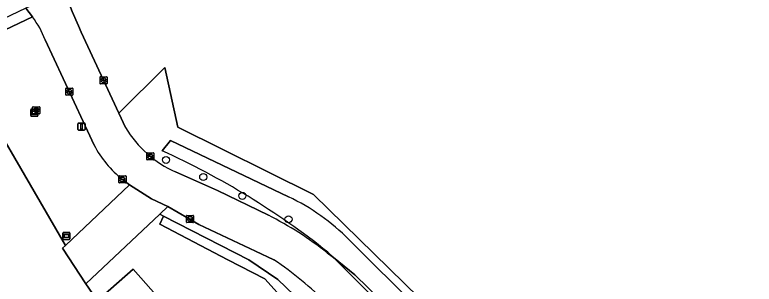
# Model space of a CAD drawing. Extents: x 155018 to 156648, y 383979 to 385733.
# Drawn here: x 155608.8 to 155712, y 385591.7 to 385629.3 of the extents above; entities that cross this region are included whole.
import ezdxf

# ---------------------------------------------------------------- set-up
doc = ezdxf.new("R2010")
doc.units = 0
for name, color, linetype in [('IMGEO_Berm_groen', 7, 'Continuous'), ('IMGEO_Boom', 7, 'Continuous'), ('IMGEO_Brandkraan', 7, 'Continuous'), ('IMGEO_Erf', 7, 'Continuous'), ('IMGEO_Gemengd_bos', 7, 'Continuous'), ('IMGEO_Greppel_droge_sloot', 7, 'Continuous'), ('IMGEO_Groenvoorziening', 7, 'Continuous'), ('IMGEO_Hek', 7, 'Continuous'), ('IMGEO_Informatiebord', 7, 'Continuous'), ('IMGEO_Kolk', 7, 'Continuous'), ('IMGEO_Lichtmast', 7, 'Continuous'), ('IMGEO_Rijbaan_lokaal_gesloten', 7, 'Continuous'), ('IMGEO_Rijbaan_lokaal_open', 7, 'Continuous'), ('IMGEO_Verklikker', 7, 'Continuous'), ('IMGEO_Voetpad_open', 7, 'Continuous')]:
    doc.layers.add(name, color=color, linetype=linetype)

msp = doc.modelspace()

# ---------------------------------------------------------------- linework, layer by layer
at = {"layer": 'IMGEO_Berm_groen'}
for points in [[(155611.32, 385628.97), (155600.7, 385623.95), (155600.38, 385623.79), (155615.91, 385597.12), (155624.82, 385605.56), (155623.86, 385606.32)], [(155615.59, 385620.4), (155613.08, 385625.78)], [(155733.22, 385521.32), (155665.28, 385589.78), (155650.49, 385604.2), (155631.56, 385613.61), (155629.78, 385621.92), (155623.35, 385615.56), (155624.28, 385613.54)], [(155619.9, 385611.11), (155615.59, 385620.4)], [(155629.38, 385610.31), (155630.56, 385611.76), (155647.02, 385603.87)], [(155631.27, 385607.36), (155637.12, 385604.75), (155644.21, 385601.33)], [(155644.98, 385595.12), (155642.41, 385596.33), (155634.52, 385600.05), (155630.17, 385602.56), (155629.05, 385601.49), (155629.58, 385601.19), (155641.47, 385595.1), (155645.55, 385592.36), (155647.81, 385590.19), (155662.75, 385575.72)], [(155655.47, 385597.89), (155733.01, 385520.78), (155731.66, 385519.6), (155656.27, 385593.03), (155653.29, 385595.44)], [(155652.42, 385596.07), (155653.29, 385595.44), (155717.18, 385531.53), (155748.94, 385500), (155768.03, 385481.05), (155779.16, 385470), (155783.27, 385465.93), (155841.78, 385407.84), (155844.64, 385405.08), (155847.36, 385407.6), (155842.25, 385412.68), (155774.11, 385481.28), (155755.11, 385500), (155733.22, 385521.32)], [(155653.29, 385595.44), (155652.5, 385596.18)]]:
    msp.add_lwpolyline(points, dxfattribs=at)
for centre, radius, start, end in [((155600.7, 385621.01), 13.26, 21.049, 36.8589), ((155637.54, 385621.5), 15.47, 210.9723, 246.0758), ((155632.64, 385617.61), 14.3, 207.0647, 232.1208), ((155584.3, 385510.58), 109.44, 51.4534, 65.677), ((155634.73, 385577.52), 29.08, 44.4799, 64.9828), ((155622.74, 385558.83), 47.61, 51.4444, 63.1939), ((155613.38, 385548.86), 56.02, 45.7636, 55.6551)]:
    msp.add_arc(centre, radius, start, end, dxfattribs=at)
at = {"layer": 'IMGEO_Boom'}
for centre in [(155629.93, 385609.03), (155635.12, 385606.65), (155640.59, 385604.02), (155647.02, 385600.76)]:
    msp.add_circle(centre, 0.489, dxfattribs=at)
at = {"layer": 'IMGEO_Brandkraan'}
for p, q in [((155611.32, 385615.52), (155611.32, 385616.37)), ((155611.39, 385616.45), (155612.24, 385616.45)), ((155612.32, 385616.37), (155612.32, 385615.52)), ((155612.24, 385615.45), (155611.39, 385615.45)), ((155611.57, 385615.94), (155611.57, 385615.95)), ((155612.01, 385615.9), (155611.61, 385615.9)), ((155611.62, 385615.99), (155612.02, 385615.99)), ((155611.8, 385616.23), (155611.83, 385616.23)), ((155611.83, 385615.67), (155611.8, 385615.67)), ((155612.06, 385615.95), (155612.06, 385615.94))]:
    msp.add_line(p, q, dxfattribs=at)
for points in [[(155611.32, 385615.52), (155611.32, 385616.37)], [(155611.39, 385616.45), (155612.24, 385616.45)], [(155612.32, 385616.37), (155612.32, 385615.52)], [(155612.24, 385615.45), (155611.39, 385615.45)]]:
    msp.add_lwpolyline(points, dxfattribs=at)
for centre, radius, start, end in [((155611.39, 385616.37), 0.0765, 91.552, 178.448), ((155611.39, 385616.37), 0.0765, 91.552, 178.448), ((155612.24, 385616.37), 0.0765, 1.552, 88.448), ((155612.24, 385616.37), 0.0765, 1.552, 88.448), ((155611.39, 385615.52), 0.0765, 181.552, 268.448), ((155611.39, 385615.52), 0.0765, 181.552, 268.448), ((155611.62, 385615.95), 0.0403, 85.8775, 175.7526), ((155611.61, 385615.94), 0.0366, 178.938, 274.7102), ((155612.02, 385615.95), 0.043, 264.8664, 352.4533), ((155612.02, 385615.95), 0.0386, 1.7309, 96.639), ((155612.24, 385615.52), 0.0765, 271.552, 358.448), ((155612.24, 385615.52), 0.0765, 271.552, 358.448)]:
    msp.add_arc(centre, radius, start, end, dxfattribs=at)
for centre, major_axis, ratio, start_param, end_param in [((155611.8, 385615.95), (-0.387, 0.002), 0.722429, 4.712389, 7.853982), ((155611.83, 385615.95), (-0.39, 0.002), 0.717154, 1.570796, 4.712389)]:
    msp.add_ellipse(centre, major_axis=major_axis, ratio=ratio, start_param=start_param, end_param=end_param, dxfattribs=at)
at = {"layer": 'IMGEO_Erf'}
msp.add_lwpolyline([(155709.11, 385500), (155704.35, 385504.73), (155696.31, 385512.75), (155694.89, 385514.18), (155690.63, 385518.42), (155688.45, 385520.6), (155656.14, 385552.86), (155652.37, 385556.61), (155648.09, 385560.89), (155629.78, 385579.17), (155625.27, 385583.67), (155619.91, 385589.03), (155619.74, 385589.2), (155620.17, 385589.66), (155618.76, 385591.74), (155615.48, 385596.71), (155615.91, 385597.12), (155600.38, 385623.79)], dxfattribs=at)
at = {"layer": 'IMGEO_Gemengd_bos'}
msp.add_lwpolyline([(155681.42, 385662.35), (155620, 385633.18), (155616.25, 385631.34), (155616.82, 385629.72), (155617.71, 385627.71), (155618.11, 385626.85), (155623.35, 385615.56), (155629.78, 385621.92), (155631.56, 385613.61), (155650.49, 385604.2), (155665.28, 385589.78), (155733.22, 385521.32), (155755.11, 385500)], dxfattribs=at)
at = {"layer": 'IMGEO_Greppel_droge_sloot'}
for points in [[(155647.02, 385603.87), (155630.56, 385611.76), (155629.38, 385610.31)], [(155647.81, 385590.19), (155645.55, 385592.36), (155641.47, 385595.1), (155629.58, 385601.19), (155629.05, 385600.08), (155638.55, 385595.1), (155643.71, 385592.46), (155646.73, 385589.09), (155660.18, 385575.99), (155661.72, 385574.44), (155662.2, 385574.92)], [(155652.5, 385596.18), (155653.29, 385595.44), (155656.27, 385593.03), (155731.66, 385519.6), (155733.01, 385520.78), (155655.47, 385597.89)]]:
    msp.add_lwpolyline(points, dxfattribs=at)
for centre, radius, start, end in [((155584.3, 385510.58), 109.44, 51.4534, 65.677), ((155634.73, 385577.52), 29.08, 44.4799, 64.9828)]:
    msp.add_arc(centre, radius, start, end, dxfattribs=at)
at = {"layer": 'IMGEO_Groenvoorziening'}
msp.add_lwpolyline([(155646.73, 385589.09), (155643.71, 385592.46), (155638.55, 385595.1), (155629.05, 385600.08), (155629.58, 385601.19), (155629.05, 385601.49), (155618.76, 385591.74), (155620.17, 385589.66), (155619.74, 385589.2), (155619.91, 385589.03), (155625.34, 385593.79), (155629.58, 385589.04), (155628.14, 385586.88), (155626.73, 385584.8), (155625.27, 385583.67), (155629.78, 385579.17), (155648.09, 385560.89), (155661.72, 385574.44), (155660.18, 385575.99)], close=True, dxfattribs=at)
at = {"layer": 'IMGEO_Hek'}
msp.add_lwpolyline([(155755.11, 385500), (155733.22, 385521.32), (155665.28, 385589.78), (155650.49, 385604.2), (155631.56, 385613.61), (155629.78, 385621.92)], dxfattribs=at)
at = {"layer": 'IMGEO_Informatiebord'}
for p, q in [((155615.54, 385598.04), (155615.54, 385598.83)), ((155615.54, 385598.83), (155615.54, 385598.04)), ((155615.64, 385598.93), (155616.42, 385598.93)), ((155616.42, 385598.93), (155615.64, 385598.93)), ((155616.52, 385598.83), (155616.52, 385598.04)), ((155616.52, 385598.04), (155616.52, 385598.83)), ((155616.42, 385597.94), (155615.64, 385597.94)), ((155615.64, 385597.94), (155616.42, 385597.94))]:
    msp.add_line(p, q, dxfattribs=at)
for points in [[(155615.64, 385598.67), (155616.42, 385598.67), (155616.42, 385598.2), (155615.64, 385598.2), (155615.64, 385598.67)], [(155615.7, 385598.6), (155615.7, 385598.27), (155616.36, 385598.27), (155616.36, 385598.6), (155615.7, 385598.6)]]:
    msp.add_lwpolyline(points, dxfattribs=at)
for centre, start, end in [((155615.64, 385598.83), 90, 180), ((155615.64, 385598.83), 90, 180), ((155616.42, 385598.83), 0, 90), ((155616.42, 385598.83), 360, 90), ((155615.64, 385598.04), 180, 270), ((155615.64, 385598.04), 180, 270), ((155616.42, 385598.04), 270, 0), ((155616.42, 385598.04), 270, 0)]:
    msp.add_arc(centre, 0.1, start, end, dxfattribs=at)
at = {"layer": 'IMGEO_Kolk'}
for p, q in [((155620.72, 385619.71), (155620.72, 385620.56)), ((155620.79, 385620.63), (155621.65, 385620.63)), ((155621.72, 385620.56), (155621.72, 385619.71)), ((155621.65, 385619.63), (155620.79, 385619.63)), ((155620.98, 385620.13), (155620.98, 385620.14)), ((155621.02, 385620.18), (155621.42, 385620.18)), ((155621.41, 385620.09), (155621.02, 385620.09)), ((155621.23, 385619.85), (155621.2, 385619.85)), ((155621.21, 385620.41), (155621.23, 385620.41)), ((155621.46, 385620.14), (155621.46, 385620.13)), ((155615.94, 385618.12), (155615.94, 385618.97)), ((155616.02, 385619.05), (155616.87, 385619.05)), ((155616.2, 385618.54), (155616.2, 385618.55)), ((155616.24, 385618.59), (155616.64, 385618.59)), ((155616.64, 385618.5), (155616.24, 385618.5)), ((155616.43, 385618.83), (155616.46, 385618.83)), ((155616.69, 385618.55), (155616.69, 385618.54)), ((155616.94, 385618.97), (155616.94, 385618.12)), ((155616.87, 385618.05), (155616.02, 385618.05)), ((155616.45, 385618.27), (155616.43, 385618.27)), ((155627.24, 385609.1), (155627.24, 385609.96)), ((155627.31, 385610.03), (155628.17, 385610.03)), ((155627.5, 385609.52), (155627.5, 385609.54)), ((155627.54, 385609.57), (155627.94, 385609.57)), ((155627.94, 385609.49), (155627.54, 385609.49)), ((155627.73, 385609.81), (155627.75, 385609.81)), ((155627.75, 385609.25), (155627.73, 385609.25)), ((155627.98, 385609.54), (155627.98, 385609.52)), ((155628.24, 385609.96), (155628.24, 385609.1)), ((155628.17, 385609.03), (155627.31, 385609.03)), ((155623.35, 385605.9), (155623.35, 385606.75)), ((155623.43, 385606.83), (155624.28, 385606.83)), ((155623.61, 385606.32), (155623.61, 385606.33)), ((155623.65, 385606.37), (155624.05, 385606.37)), ((155624.05, 385606.28), (155623.65, 385606.28)), ((155623.84, 385606.6), (155623.87, 385606.6)), ((155623.86, 385606.05), (155623.84, 385606.05)), ((155624.1, 385606.33), (155624.1, 385606.32)), ((155624.35, 385606.75), (155624.35, 385605.9)), ((155624.28, 385605.82), (155623.43, 385605.82)), ((155632.77, 385600.37), (155632.77, 385601.23)), ((155632.84, 385601.3), (155633.7, 385601.3)), ((155633.26, 385601.08), (155633.28, 385601.08)), ((155633.77, 385601.23), (155633.77, 385600.37)), ((155633.7, 385600.3), (155632.84, 385600.3)), ((155633.03, 385600.79), (155633.03, 385600.81)), ((155633.07, 385600.84), (155633.47, 385600.84)), ((155633.47, 385600.76), (155633.07, 385600.76)), ((155633.28, 385600.52), (155633.25, 385600.52)), ((155633.51, 385600.81), (155633.51, 385600.79))]:
    msp.add_line(p, q, dxfattribs=at)
for points in [[(155620.72, 385619.71), (155620.72, 385620.56)], [(155620.79, 385620.63), (155621.65, 385620.63)], [(155621.72, 385620.56), (155621.72, 385619.71)], [(155621.65, 385619.63), (155620.79, 385619.63)], [(155615.94, 385618.12), (155615.94, 385618.97)], [(155616.02, 385619.05), (155616.87, 385619.05)], [(155616.94, 385618.97), (155616.94, 385618.12)], [(155616.87, 385618.05), (155616.02, 385618.05)], [(155627.24, 385609.1), (155627.24, 385609.96)], [(155627.31, 385610.03), (155628.17, 385610.03)], [(155628.24, 385609.96), (155628.24, 385609.1)], [(155628.17, 385609.03), (155627.31, 385609.03)], [(155623.35, 385605.9), (155623.35, 385606.75)], [(155623.43, 385606.83), (155624.28, 385606.83)], [(155624.35, 385606.75), (155624.35, 385605.9)], [(155624.28, 385605.82), (155623.43, 385605.82)], [(155632.77, 385600.37), (155632.77, 385601.23)], [(155632.84, 385601.3), (155633.7, 385601.3)], [(155633.77, 385601.23), (155633.77, 385600.37)], [(155633.7, 385600.3), (155632.84, 385600.3)]]:
    msp.add_lwpolyline(points, dxfattribs=at)
for centre, radius, start, end in [((155620.79, 385620.56), 0.0765, 91.552, 178.448), ((155620.79, 385620.56), 0.0765, 91.552, 178.448), ((155621.64, 385620.56), 0.0765, 1.552, 88.448), ((155621.64, 385620.56), 0.0765, 1.552, 88.448), ((155620.79, 385619.71), 0.0765, 181.552, 268.448), ((155620.79, 385619.71), 0.0765, 181.552, 268.448), ((155621.02, 385620.14), 0.0403, 85.8775, 175.7526), ((155621.01, 385620.13), 0.0366, 178.938, 274.7102), ((155621.42, 385620.13), 0.043, 264.8664, 352.4533), ((155621.42, 385620.14), 0.0386, 1.7309, 96.639), ((155621.64, 385619.71), 0.0765, 271.552, 358.448), ((155621.64, 385619.71), 0.0765, 271.552, 358.448), ((155616.02, 385618.97), 0.0765, 91.552, 178.448), ((155616.02, 385618.97), 0.0765, 91.552, 178.448), ((155616.24, 385618.55), 0.0403, 85.8775, 175.7526), ((155616.24, 385618.54), 0.0366, 178.938, 274.7102), ((155616.65, 385618.55), 0.0386, 1.7309, 96.639), ((155616.64, 385618.55), 0.043, 264.8664, 352.4533), ((155616.87, 385618.97), 0.0765, 1.552, 88.448), ((155616.87, 385618.97), 0.0765, 1.552, 88.448), ((155616.02, 385618.12), 0.0765, 181.552, 268.448), ((155616.02, 385618.12), 0.0765, 181.552, 268.448), ((155616.87, 385618.12), 0.0765, 271.552, 358.448), ((155616.87, 385618.12), 0.0765, 271.552, 358.448), ((155627.32, 385609.96), 0.0765, 91.552, 178.448), ((155627.32, 385609.96), 0.0765, 91.552, 178.448), ((155627.54, 385609.53), 0.0403, 85.8775, 175.7526), ((155627.54, 385609.52), 0.0366, 178.938, 274.7102), ((155627.94, 385609.54), 0.0386, 1.7309, 96.639), ((155627.94, 385609.53), 0.043, 264.8664, 352.4533), ((155628.16, 385609.96), 0.0765, 1.552, 88.448), ((155628.16, 385609.96), 0.0765, 1.552, 88.448), ((155627.32, 385609.11), 0.0765, 181.552, 268.448), ((155627.32, 385609.11), 0.0765, 181.552, 268.448), ((155628.16, 385609.11), 0.0765, 271.552, 358.448), ((155628.16, 385609.11), 0.0765, 271.552, 358.448), ((155623.43, 385606.75), 0.0765, 91.552, 178.448), ((155623.43, 385606.75), 0.0765, 91.552, 178.448), ((155623.65, 385606.33), 0.0403, 85.8775, 175.7526), ((155623.65, 385606.32), 0.0366, 178.938, 274.7102), ((155624.06, 385606.33), 0.0386, 1.7309, 96.639), ((155624.05, 385606.32), 0.043, 264.8664, 352.4533), ((155624.28, 385606.75), 0.0765, 1.552, 88.448), ((155624.28, 385606.75), 0.0765, 1.552, 88.448), ((155623.43, 385605.9), 0.0765, 181.552, 268.448), ((155623.43, 385605.9), 0.0765, 181.552, 268.448), ((155624.28, 385605.9), 0.0765, 271.552, 358.448), ((155624.28, 385605.9), 0.0765, 271.552, 358.448), ((155632.85, 385601.22), 0.0765, 91.552, 178.448), ((155632.85, 385601.22), 0.0765, 91.552, 178.448), ((155633.69, 385601.22), 0.0765, 1.552, 88.448), ((155633.69, 385601.22), 0.0765, 1.552, 88.448), ((155632.85, 385600.37), 0.0765, 181.552, 268.448), ((155632.85, 385600.37), 0.0765, 181.552, 268.448), ((155633.07, 385600.8), 0.0403, 85.8775, 175.7526), ((155633.06, 385600.79), 0.0366, 178.938, 274.7102), ((155633.47, 385600.8), 0.0386, 1.7309, 96.639), ((155633.47, 385600.8), 0.043, 264.8664, 352.4533), ((155633.69, 385600.37), 0.0765, 271.552, 358.448), ((155633.69, 385600.37), 0.0765, 271.552, 358.448)]:
    msp.add_arc(centre, radius, start, end, dxfattribs=at)
for centre, major_axis, ratio, start_param, end_param in [((155621.21, 385620.13), (-0.387, 0.002), 0.722429, 4.712389, 7.853982), ((155621.23, 385620.13), (-0.39, 0.002), 0.717154, 1.570796, 4.712389), ((155616.43, 385618.55), (-0.387, 0.002), 0.722429, 4.712389, 7.853982), ((155616.45, 385618.55), (-0.39, 0.002), 0.717154, 1.570796, 4.712389), ((155627.73, 385609.53), (-0.387, 0.002), 0.722429, 4.712389, 7.853982), ((155627.75, 385609.53), (-0.39, 0.002), 0.717154, 1.570796, 4.712389), ((155623.84, 385606.32), (-0.387, 0.002), 0.722429, 4.712389, 7.853982), ((155623.86, 385606.32), (-0.39, 0.002), 0.717154, 1.570796, 4.712389), ((155633.26, 385600.8), (-0.387, 0.002), 0.722429, 4.712389, 7.853982), ((155633.28, 385600.8), (-0.39, 0.002), 0.717154, 1.570796, 4.712389)]:
    msp.add_ellipse(centre, major_axis=major_axis, ratio=ratio, start_param=start_param, end_param=end_param, dxfattribs=at)
at = {"layer": 'IMGEO_Lichtmast'}
for p, q in [((155617.64, 385613.28), (155617.64, 385614.08)), ((155617.64, 385614.08), (155617.64, 385613.28)), ((155617.74, 385614.18), (155618.53, 385614.18)), ((155618.53, 385614.18), (155617.74, 385614.18)), ((155618.63, 385614.08), (155618.63, 385613.28)), ((155618.63, 385613.28), (155618.63, 385614.08)), ((155618.53, 385613.18), (155617.74, 385613.18)), ((155617.74, 385613.18), (155618.53, 385613.18))]:
    msp.add_line(p, q, dxfattribs=at)
msp.add_lwpolyline([(155618.06, 385614.06), (155618.21, 385614.06), (155618.21, 385613.31), (155618.06, 385613.31), (155618.06, 385614.06)], dxfattribs=at)
for centre, start, end in [((155617.74, 385614.08), 90, 180), ((155617.74, 385614.08), 90, 180), ((155617.74, 385613.28), 180, 270), ((155617.74, 385613.28), 180, 270), ((155618.53, 385614.08), 0, 90), ((155618.53, 385614.08), 360, 90), ((155618.53, 385613.28), 270, 0), ((155618.53, 385613.28), 270, 0)]:
    msp.add_arc(centre, 0.1, start, end, dxfattribs=at)
at = {"layer": 'IMGEO_Rijbaan_lokaal_gesloten'}
for points in [[(155616, 385632.75), (155610.36, 385630.17), (155611.32, 385628.97)], [(155624.28, 385613.54), (155623.35, 385615.56), (155618.11, 385626.85), (155617.71, 385627.71), (155616.82, 385629.72), (155616.25, 385631.34)], [(155613.08, 385625.78), (155615.59, 385620.4), (155619.9, 385611.11)], [(155644.21, 385601.33), (155637.12, 385604.75), (155631.27, 385607.36)], [(155623.86, 385606.32), (155624.82, 385605.56), (155627.9, 385603.59), (155630.17, 385602.56), (155634.52, 385600.05), (155642.41, 385596.33), (155644.98, 385595.12)], [(155768.03, 385481.05), (155748.94, 385500), (155717.18, 385531.53), (155653.29, 385595.44), (155652.42, 385596.07)]]:
    msp.add_lwpolyline(points, dxfattribs=at)
for centre, radius, start, end in [((155600.7, 385621.01), 13.26, 21.049, 36.8589), ((155637.54, 385621.5), 15.47, 210.9723, 246.0758), ((155632.64, 385617.61), 14.3, 207.0647, 232.1208), ((155622.74, 385558.83), 47.61, 51.4444, 63.1939), ((155613.38, 385548.86), 56.02, 45.7636, 55.6551)]:
    msp.add_arc(centre, radius, start, end, dxfattribs=at)
at = {"layer": 'IMGEO_Rijbaan_lokaal_open'}
msp.add_lwpolyline([(155629.05, 385601.49), (155630.17, 385602.56), (155627.9, 385603.59), (155624.82, 385605.56), (155615.91, 385597.12), (155615.48, 385596.71), (155618.76, 385591.74)], close=True, dxfattribs=at)
at = {"layer": 'IMGEO_Verklikker'}
for p, q in [((155611.06, 385615.22), (155611.06, 385616.02)), ((155611.06, 385616.02), (155611.06, 385615.22)), ((155611.16, 385616.12), (155611.95, 385616.12)), ((155611.95, 385616.12), (155611.16, 385616.12)), ((155612.05, 385616.02), (155612.05, 385615.22)), ((155612.05, 385615.22), (155612.05, 385616.02)), ((155611.95, 385615.12), (155611.16, 385615.12)), ((155611.16, 385615.12), (155611.95, 385615.12))]:
    msp.add_line(p, q, dxfattribs=at)
for points in [[(155611.16, 385615.85), (155611.94, 385615.85), (155611.94, 385615.38), (155611.16, 385615.38), (155611.16, 385615.85)], [(155611.22, 385615.78), (155611.22, 385615.45), (155611.88, 385615.45), (155611.88, 385615.78), (155611.22, 385615.78)]]:
    msp.add_lwpolyline(points, dxfattribs=at)
for centre, start, end in [((155611.16, 385616.02), 90, 180), ((155611.16, 385616.02), 90, 180), ((155611.95, 385616.02), 0, 90), ((155611.95, 385616.02), 360, 90), ((155611.16, 385615.22), 180, 270), ((155611.16, 385615.22), 180, 270), ((155611.95, 385615.22), 270, 0), ((155611.95, 385615.22), 270, 0)]:
    msp.add_arc(centre, 0.1, start, end, dxfattribs=at)
at = {"layer": 'IMGEO_Voetpad_open'}
msp.add_lwpolyline([(155600.38, 385623.79), (155600.7, 385623.95), (155611.32, 385628.97), (155610.36, 385630.17), (155599.92, 385625.21)], dxfattribs=at)
msp.add_lwpolyline([(155625.27, 385583.67), (155626.73, 385584.8), (155628.14, 385586.88), (155629.58, 385589.04), (155625.34, 385593.79), (155619.91, 385589.03)], close=True, dxfattribs=at)

doc.saveas('drawing.dxf')
